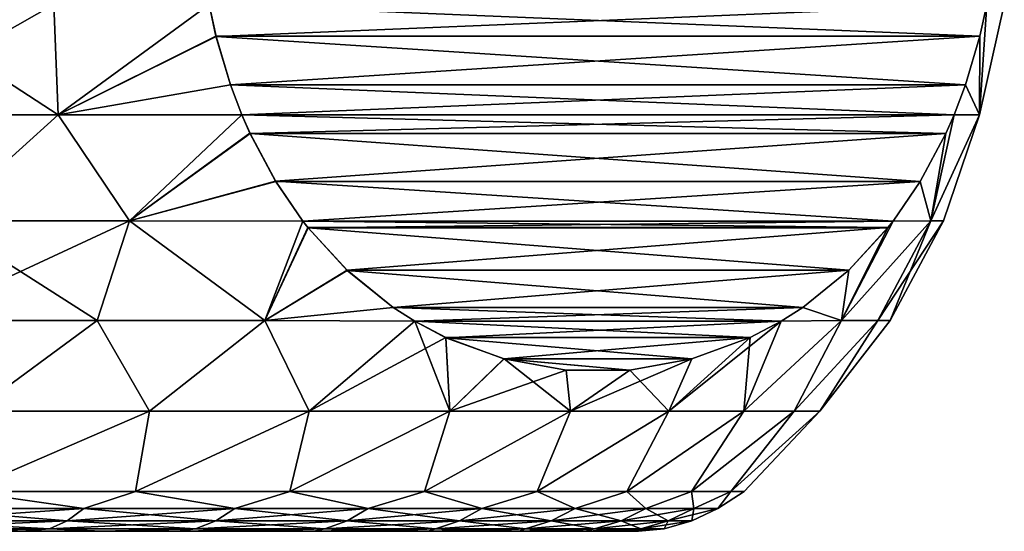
# Model space of a CAD drawing. Header units: millimetres. Extents: x -139 to 106, y -8 to 139.
# Tile 428 of 459: x 83.27 to 89.44, y 28.54 to 31.74. Entities that reach past the tile are written whole.
import ezdxf

# ---------------------------------------------------------------- set-up
doc = ezdxf.new("R2010")
doc.units = ezdxf.units.MM
doc.header["$LTSCALE"] = 53.842063
for name, color, linetype in [('408', 7, 'CONTINUOUS'), ('409', 7, 'CONTINUOUS'), ('416', 7, 'CONTINUOUS'), ('421', 7, 'CONTINUOUS'), ('422', 7, 'CONTINUOUS')]:
    doc.layers.add(name, color=color, linetype=linetype)

msp = doc.modelspace()

# ---------------------------------------------------------------- linework, layer by layer
at = {"layer": '408', "linetype": 'CONTINUOUS'}
for points in [[(83.2867, 28.5379, 8.202), (82.7583, 28.5379, 8.6119), (83.2867, 28.5379, -8.202), (83.2867, 28.5379, 8.202)], [(83.2867, 28.5379, -8.202), (82.7583, 28.5379, 8.6119), (82.7583, 28.5379, -8.6119), (83.2867, 28.5379, -8.202)], [(83.7882, 28.5379, 7.7598), (83.2867, 28.5379, 8.202), (83.7882, 28.5379, -7.7598), (83.7882, 28.5379, 7.7598)], [(83.7882, 28.5379, -7.7598), (83.2867, 28.5379, 8.202), (83.2867, 28.5379, -8.202), (83.7882, 28.5379, -7.7598)], [(84.261, 28.5379, 7.2869), (83.7882, 28.5379, 7.7598), (84.261, 28.5379, -7.2869), (84.261, 28.5379, 7.2869)], [(84.261, 28.5379, -7.2869), (83.7882, 28.5379, 7.7598), (83.7882, 28.5379, -7.7598), (84.261, 28.5379, -7.2869)], [(84.7032, 28.5379, 6.7853), (84.261, 28.5379, 7.2869), (84.7032, 28.5379, -6.7853), (84.7032, 28.5379, 6.7853)], [(84.7032, 28.5379, -6.7853), (84.261, 28.5379, 7.2869), (84.261, 28.5379, -7.2869), (84.7032, 28.5379, -6.7853)], [(85.113, 28.5379, 6.2569), (84.7032, 28.5379, 6.7853), (85.113, 28.5379, -6.2569), (85.113, 28.5379, 6.2569)], [(85.113, 28.5379, -6.2569), (84.7032, 28.5379, 6.7853), (84.7032, 28.5379, -6.7853), (85.113, 28.5379, -6.2569)], [(85.4888, 28.5379, 5.7037), (85.113, 28.5379, 6.2569), (85.4888, 28.5379, -5.7037), (85.4888, 28.5379, 5.7037)], [(85.4888, 28.5379, -5.7037), (85.113, 28.5379, 6.2569), (85.113, 28.5379, -6.2569), (85.4888, 28.5379, -5.7037)], [(85.8292, 28.5379, 5.1282), (85.4888, 28.5379, 5.7037), (85.8292, 28.5379, -5.1282), (85.8292, 28.5379, 5.1282)], [(85.8292, 28.5379, -5.1282), (85.4888, 28.5379, 5.7037), (85.4888, 28.5379, -5.7037), (85.8292, 28.5379, -5.1282)], [(86.1328, 28.5379, 4.5323), (85.8292, 28.5379, 5.1282), (86.1328, 28.5379, -4.5323), (86.1328, 28.5379, 4.5323)], [(86.1328, 28.5379, -4.5323), (85.8292, 28.5379, 5.1282), (85.8292, 28.5379, -5.1282), (86.1328, 28.5379, -4.5323)], [(86.3983, 28.5379, 3.9186), (86.1328, 28.5379, 4.5323), (86.3983, 28.5379, -3.9186), (86.3983, 28.5379, 3.9186)], [(86.3983, 28.5379, -3.9186), (86.1328, 28.5379, 4.5323), (86.1328, 28.5379, -4.5323), (86.3983, 28.5379, -3.9186)], [(86.6248, 28.5379, 3.2894), (86.3983, 28.5379, 3.9186), (86.6248, 28.5379, -3.2894), (86.6248, 28.5379, 3.2894)], [(86.6248, 28.5379, -3.2894), (86.3983, 28.5379, 3.9186), (86.3983, 28.5379, -3.9186), (86.6248, 28.5379, -3.2894)], [(86.8114, 28.5379, 2.6472), (86.6248, 28.5379, 3.2894), (86.8114, 28.5379, -2.6472), (86.8114, 28.5379, 2.6472)], [(86.8114, 28.5379, -2.6472), (86.6248, 28.5379, 3.2894), (86.6248, 28.5379, -3.2894), (86.8114, 28.5379, -2.6472)], [(86.9572, 28.5379, 1.9946), (86.8114, 28.5379, 2.6472), (86.9572, 28.5379, -1.9946), (86.9572, 28.5379, 1.9946)], [(86.9572, 28.5379, -1.9946), (86.8114, 28.5379, 2.6472), (86.8114, 28.5379, -2.6472), (86.9572, 28.5379, -1.9946)], [(87.0618, 28.5379, 1.3341), (86.9572, 28.5379, 1.9946), (87.0618, 28.5379, -1.3341), (87.0618, 28.5379, 1.3341)], [(87.0618, 28.5379, -1.3341), (86.9572, 28.5379, 1.9946), (86.9572, 28.5379, -1.9946), (87.0618, 28.5379, -1.3341)], [(87.1247, 28.5379, 0.6684), (87.0618, 28.5379, 1.3341), (87.1247, 28.5379, -0.6684), (87.1247, 28.5379, 0.6684)], [(87.1247, 28.5379, -0.6684), (87.0618, 28.5379, 1.3341), (87.0618, 28.5379, -1.3341), (87.1247, 28.5379, -0.6684)], [(87.1458, 28.5379, 0), (87.1247, 28.5379, 0.6684), (87.1247, 28.5379, -0.6684), (87.1458, 28.5379, 0)]]:
    msp.add_3dface(points, dxfattribs=at)
at = {"layer": '409', "linetype": 'CONTINUOUS'}
for points in [[(83.514, 31.1426, 10.7088), (82.4503, 31.8336, 11.5022), (82.2704, 31.1426, 11.427), (83.514, 31.1426, 10.7088)], [(82.4503, 31.8336, -11.5022), (83.486, 31.8336, -10.9042), (82.2704, 31.1426, -11.427), (82.4503, 31.8336, -11.5022)], [(82.2704, 31.1426, -11.427), (83.486, 31.8336, -10.9042), (83.5139, 31.1426, -10.7088), (82.2704, 31.1426, -11.427)], [(83.486, 31.8336, 10.9042), (82.4503, 31.8336, 11.5022), (83.514, 31.1426, 10.7088), (83.486, 31.8336, 10.9042)], [(84.4578, 31.834, 10.2167), (83.486, 31.8336, 10.9042), (83.514, 31.1426, 10.7088), (84.4578, 31.834, 10.2167)], [(83.486, 31.8336, -10.9042), (84.4578, 31.834, -10.2167), (83.5139, 31.1426, -10.7088), (83.486, 31.8336, -10.9042)], [(84.4578, 31.834, -10.2167), (84.5011, 31.6353, -10.1416), (83.5139, 31.1426, -10.7088), (84.4578, 31.834, -10.2167)], [(84.5013, 31.6345, 10.1413), (84.4578, 31.834, 10.2167), (83.514, 31.1426, 10.7088), (84.5013, 31.6345, 10.1413)], [(89.3268, 31.834, -1.7833), (89.4363, 31.8336, -0.598), (89.2812, 31.1426, -0.7186), (89.3268, 31.834, -1.7833)], [(89.2834, 31.635, -1.8585), (89.3268, 31.834, -1.7833), (89.2812, 31.1426, -0.7186), (89.2834, 31.635, -1.8585)], [(89.4363, 31.8336, 0.598), (89.3268, 31.834, 1.7833), (89.2812, 31.1426, 0.7186), (89.4363, 31.8336, 0.598)], [(89.3268, 31.834, 1.7833), (89.2833, 31.6347, 1.8586), (89.2812, 31.1426, 0.7186), (89.3268, 31.834, 1.7833)], [(89.4363, 31.8336, -0.598), (89.4363, 31.8336, 0.598), (89.2812, 31.1426, -0.7186), (89.4363, 31.8336, -0.598)], [(89.2812, 31.1426, -0.7186), (89.4363, 31.8336, 0.598), (89.2812, 31.1426, 0.7186), (89.2812, 31.1426, -0.7186)], [(83.5139, 31.1426, -10.7088), (84.5011, 31.6353, -10.1416), (84.5911, 31.3316, -9.9858), (83.5139, 31.1426, -10.7088)], [(84.5914, 31.3307, 9.9852), (84.5013, 31.6345, 10.1413), (83.514, 31.1426, 10.7088), (84.5914, 31.3307, 9.9852)], [(89.2812, 31.1426, 0.7186), (89.2833, 31.6347, 1.8586), (89.1933, 31.331, 2.0146), (89.2812, 31.1426, 0.7186)], [(89.1934, 31.3313, -2.0145), (89.2834, 31.635, -1.8585), (89.2812, 31.1426, -0.7186), (89.1934, 31.3313, -2.0145)], [(84.663, 31.1432, -9.8612), (83.5139, 31.1426, -10.7088), (84.5911, 31.3316, -9.9858), (84.663, 31.1432, -9.8612)], [(84.663, 31.1431, 9.8612), (84.5914, 31.3307, 9.9852), (83.514, 31.1426, 10.7088), (84.663, 31.1431, 9.8612)], [(89.1216, 31.1431, -2.1388), (89.1934, 31.3313, -2.0145), (89.2812, 31.1426, -0.7186), (89.1216, 31.1431, -2.1388)], [(89.1216, 31.1431, 2.1388), (89.2812, 31.1426, 0.7186), (89.1933, 31.331, 2.0146), (89.1216, 31.1431, 2.1388)], [(83.514, 31.1426, 10.7088), (82.2704, 31.1426, 11.427), (82.778, 30.4795, 10.8745), (83.514, 31.1426, 10.7088)], [(82.2704, 31.1426, -11.427), (83.5139, 31.1426, -10.7088), (82.7779, 30.4795, -10.8746), (82.2704, 31.1426, -11.427)], [(82.7779, 30.4795, -10.8746), (83.5139, 31.1426, -10.7088), (83.9605, 30.4795, -10.1), (82.7779, 30.4795, -10.8746)], [(83.9606, 30.4795, 10.0999), (83.514, 31.1426, 10.7088), (82.778, 30.4795, 10.8745), (83.9606, 30.4795, 10.0999)], [(83.5139, 31.1426, -10.7088), (84.663, 31.1432, -9.8612), (83.9605, 30.4795, -10.1), (83.5139, 31.1426, -10.7088)], [(84.663, 31.1431, 9.8612), (83.514, 31.1426, 10.7088), (83.9606, 30.4795, 10.0999), (84.663, 31.1431, 9.8612)], [(84.663, 31.1432, -9.8612), (84.7138, 31.0279, -9.7733), (83.9605, 30.4795, -10.1), (84.663, 31.1432, -9.8612)], [(84.7143, 31.0268, 9.7725), (84.663, 31.1431, 9.8612), (83.9606, 30.4795, 10.0999), (84.7143, 31.0268, 9.7725)], [(89.2812, 31.1426, 0.7186), (89.1216, 31.1431, 2.1388), (88.977, 30.4795, 1.4113), (89.2812, 31.1426, 0.7186)], [(89.1216, 31.1431, 2.1388), (89.0705, 31.0271, 2.2273), (88.977, 30.4795, 1.4113), (89.1216, 31.1431, 2.1388)], [(89.0566, 30.4795, 0), (89.2812, 31.1426, 0.7186), (88.977, 30.4795, 1.4113), (89.0566, 30.4795, 0)], [(89.1216, 31.1431, -2.1388), (89.2812, 31.1426, -0.7186), (88.9771, 30.4795, -1.4112), (89.1216, 31.1431, -2.1388)], [(89.0706, 31.0274, -2.227), (89.1216, 31.1431, -2.1388), (88.9771, 30.4795, -1.4112), (89.0706, 31.0274, -2.227)], [(88.9771, 30.4795, -1.4112), (89.2812, 31.1426, -0.7186), (89.0566, 30.4795, 0), (88.9771, 30.4795, -1.4112)], [(89.2812, 31.1426, -0.7186), (89.2812, 31.1426, 0.7186), (89.0566, 30.4795, 0), (89.2812, 31.1426, -0.7186)], [(83.9605, 30.4795, -10.1), (84.7138, 31.0279, -9.7733), (84.8741, 30.7274, -9.4957), (83.9605, 30.4795, -10.1)], [(84.8749, 30.7261, 9.4942), (84.7143, 31.0268, 9.7725), (83.9606, 30.4795, 10.0999), (84.8749, 30.7261, 9.4942)], [(88.977, 30.4795, 1.4113), (89.0705, 31.0271, 2.2273), (88.91, 30.7266, 2.5052), (88.977, 30.4795, 1.4113)], [(88.9103, 30.727, -2.5048), (89.0706, 31.0274, -2.227), (88.9771, 30.4795, -1.4112), (88.9103, 30.727, -2.5048)], [(85.0443, 30.4788, -9.2009), (83.9605, 30.4795, -10.1), (84.8741, 30.7274, -9.4957), (85.0443, 30.4788, -9.2009)], [(85.0443, 30.4788, 9.2009), (84.8749, 30.7261, 9.4942), (83.9606, 30.4795, 10.0999), (85.0443, 30.4788, 9.2009)], [(88.7403, 30.4788, -2.7991), (88.9103, 30.727, -2.5048), (88.9771, 30.4795, -1.4112), (88.7403, 30.4788, -2.7991)], [(88.7403, 30.4788, 2.7991), (88.977, 30.4795, 1.4113), (88.91, 30.7266, 2.5052), (88.7403, 30.4788, 2.7991)], [(83.7572, 29.8575, 9.8326), (82.778, 30.4795, 10.8745), (82.6162, 29.8575, 10.5802), (83.7572, 29.8575, 9.8326)], [(83.7572, 29.8575, -9.8326), (82.6162, 29.8575, -10.5802), (83.9605, 30.4795, -10.1), (83.7572, 29.8575, -9.8326)], [(82.6162, 29.8575, -10.5802), (82.7779, 30.4795, -10.8746), (83.9605, 30.4795, -10.1), (82.6162, 29.8575, -10.5802)], [(83.9606, 30.4795, 10.0999), (82.778, 30.4795, 10.8745), (83.7572, 29.8575, 9.8326), (83.9606, 30.4795, 10.0999)], [(84.8078, 29.8575, 8.9626), (83.9606, 30.4795, 10.0999), (83.7572, 29.8575, 9.8326), (84.8078, 29.8575, 8.9626)], [(84.8078, 29.8575, -8.9626), (83.7572, 29.8575, -9.8326), (83.9605, 30.4795, -10.1), (84.8078, 29.8575, -8.9626)], [(84.8078, 29.8575, -8.9626), (83.9605, 30.4795, -10.1), (85.0443, 30.4788, -9.2009), (84.8078, 29.8575, -8.9626)], [(85.0443, 30.4788, 9.2009), (83.9606, 30.4795, 10.0999), (84.8078, 29.8575, 8.9626), (85.0443, 30.4788, 9.2009)], [(85.0773, 30.4367, 9.1436), (85.0443, 30.4788, 9.2009), (84.8078, 29.8575, 8.9626), (85.0773, 30.4367, 9.1436)], [(84.8078, 29.8575, -8.9626), (85.0443, 30.4788, -9.2009), (85.0761, 30.4381, -9.1457), (84.8078, 29.8575, -8.9626)], [(88.6444, 29.8575, -1.3642), (88.4162, 29.8575, -2.7113), (88.9771, 30.4795, -1.4112), (88.6444, 29.8575, -1.3642)], [(88.4162, 29.8575, -2.7113), (88.7403, 30.4788, -2.7991), (88.9771, 30.4795, -1.4112), (88.4162, 29.8575, -2.7113)], [(88.7403, 30.4788, -2.7991), (88.4162, 29.8575, -2.7113), (88.7081, 30.4377, -2.8549), (88.7403, 30.4788, -2.7991)], [(88.4163, 29.8575, 2.7112), (88.6444, 29.8575, 1.3641), (88.977, 30.4795, 1.4113), (88.4163, 29.8575, 2.7112)], [(88.4163, 29.8575, 2.7112), (88.977, 30.4795, 1.4113), (88.7403, 30.4788, 2.7991), (88.4163, 29.8575, 2.7112)], [(88.4163, 29.8575, 2.7112), (88.7403, 30.4788, 2.7991), (88.7078, 30.4372, 2.8556), (88.4163, 29.8575, 2.7112)], [(88.6444, 29.8575, 1.3641), (88.7208, 29.8575, 0), (88.977, 30.4795, 1.4113), (88.6444, 29.8575, 1.3641)], [(88.7208, 29.8575, 0), (88.6444, 29.8575, -1.3642), (89.0566, 30.4795, 0), (88.7208, 29.8575, 0)], [(88.6444, 29.8575, -1.3642), (88.9771, 30.4795, -1.4112), (89.0566, 30.4795, 0), (88.6444, 29.8575, -1.3642)], [(88.7208, 29.8575, 0), (89.0566, 30.4795, 0), (88.977, 30.4795, 1.4113), (88.7208, 29.8575, 0)], [(84.8078, 29.8575, -8.9626), (85.0761, 30.4381, -9.1457), (85.3215, 30.1713, -8.7207), (84.8078, 29.8575, -8.9626)], [(85.3227, 30.1702, 8.7186), (85.0773, 30.4367, 9.1436), (84.8078, 29.8575, 8.9626), (85.3227, 30.1702, 8.7186)], [(88.7081, 30.4377, -2.8549), (88.4162, 29.8575, -2.7113), (88.4629, 30.1711, -3.2796), (88.7081, 30.4377, -2.8549)], [(88.4163, 29.8575, 2.7112), (88.7078, 30.4372, 2.8556), (88.4624, 30.1706, 3.2806), (88.4163, 29.8575, 2.7112)], [(85.6098, 29.9384, -8.2214), (84.8078, 29.8575, -8.9626), (85.3215, 30.1713, -8.7207), (85.6098, 29.9384, -8.2214)], [(85.6111, 29.9375, 8.2192), (85.3227, 30.1702, 8.7186), (84.8078, 29.8575, 8.9626), (85.6111, 29.9375, 8.2192)], [(88.174, 29.9378, 3.78), (88.4163, 29.8575, 2.7112), (88.4624, 30.1706, 3.2806), (88.174, 29.9378, 3.78)], [(88.4629, 30.1711, -3.2796), (88.4162, 29.8575, -2.7113), (88.1747, 29.9383, -3.7789), (88.4629, 30.1711, -3.2796)], [(85.7451, 29.8521, -7.9871), (84.8078, 29.8575, -8.9626), (85.6098, 29.9384, -8.2214), (85.7451, 29.8521, -7.9871)], [(85.7451, 29.8521, 7.987), (85.6111, 29.9375, 8.2192), (84.8078, 29.8575, 8.9626), (85.7451, 29.8521, 7.987)], [(88.4162, 29.8575, -2.7113), (88.0395, 29.8521, -4.013), (88.1747, 29.9383, -3.7789), (88.4162, 29.8575, -2.7113)], [(88.0395, 29.8521, 4.013), (88.4163, 29.8575, 2.7112), (88.174, 29.9378, 3.78), (88.0395, 29.8521, 4.013)], [(83.7572, 29.8575, 9.8326), (82.6162, 29.8575, 10.5802), (82.9846, 29.2891, 9.8593), (83.7572, 29.8575, 9.8326)], [(82.6162, 29.8575, -10.5802), (83.7572, 29.8575, -9.8326), (82.9846, 29.2891, -9.8593), (82.6162, 29.8575, -10.5802)], [(84.0853, 29.2891, 9.0398), (83.7572, 29.8575, 9.8326), (82.9846, 29.2891, 9.8593), (84.0853, 29.2891, 9.0398)], [(82.9846, 29.2891, -9.8593), (83.7572, 29.8575, -9.8326), (84.0853, 29.2891, -9.0398), (82.9846, 29.2891, -9.8593)], [(84.8078, 29.8575, 8.9626), (83.7572, 29.8575, 9.8326), (84.0853, 29.2891, 9.0398), (84.8078, 29.8575, 8.9626)], [(83.7572, 29.8575, -9.8326), (84.8078, 29.8575, -8.9626), (84.0853, 29.2891, -9.0398), (83.7572, 29.8575, -9.8326)], [(85.0835, 29.2891, 8.0981), (84.8078, 29.8575, 8.9626), (84.0853, 29.2891, 9.0398), (85.0835, 29.2891, 8.0981)], [(84.0853, 29.2891, -9.0398), (84.8078, 29.8575, -8.9626), (85.0835, 29.2891, -8.0981), (84.0853, 29.2891, -9.0398)], [(85.7451, 29.8521, 7.987), (84.8078, 29.8575, 8.9626), (85.0835, 29.2891, 8.0981), (85.7451, 29.8521, 7.987)], [(84.8078, 29.8575, -8.9626), (85.7451, 29.8521, -7.9871), (85.0835, 29.2891, -8.0981), (84.8078, 29.8575, -8.9626)], [(85.9656, 29.2891, 7.0469), (85.7451, 29.8521, 7.987), (85.0835, 29.2891, 8.0981), (85.9656, 29.2891, 7.0469)], [(85.7451, 29.8521, -7.9871), (85.9391, 29.7499, -7.651), (85.0835, 29.2891, -8.0981), (85.7451, 29.8521, -7.9871)], [(85.9404, 29.7492, 7.6487), (85.7451, 29.8521, 7.987), (85.9656, 29.2891, 7.0469), (85.9404, 29.7492, 7.6487)], [(87.8453, 29.7498, -4.3493), (88.0395, 29.8521, -4.013), (87.3355, 29.2891, -4.674), (87.8453, 29.7498, -4.3493)], [(87.3355, 29.2891, -4.674), (88.0395, 29.8521, -4.013), (87.8049, 29.2891, -3.3845), (87.3355, 29.2891, -4.674)], [(88.4163, 29.8575, 2.7112), (88.0395, 29.8521, 4.013), (87.8049, 29.2891, 3.3845), (88.4163, 29.8575, 2.7112)], [(88.1214, 29.2891, 2.0492), (88.4163, 29.8575, 2.7112), (87.8049, 29.2891, 3.3845), (88.1214, 29.2891, 2.0492)], [(88.0395, 29.8521, -4.013), (88.4162, 29.8575, -2.7113), (87.8049, 29.2891, -3.3845), (88.0395, 29.8521, -4.013)], [(87.8049, 29.2891, -3.3845), (88.4162, 29.8575, -2.7113), (88.1214, 29.2891, -2.0492), (87.8049, 29.2891, -3.3845)], [(88.0395, 29.8521, 4.013), (87.8447, 29.7495, 4.3504), (87.8049, 29.2891, 3.3845), (88.0395, 29.8521, 4.013)], [(88.6444, 29.8575, 1.3641), (88.4163, 29.8575, 2.7112), (88.1214, 29.2891, 2.0492), (88.6444, 29.8575, 1.3641)], [(88.2807, 29.2891, 0.6861), (88.6444, 29.8575, 1.3641), (88.1214, 29.2891, 2.0492), (88.2807, 29.2891, 0.6861)], [(88.4162, 29.8575, -2.7113), (88.6444, 29.8575, -1.3642), (88.1214, 29.2891, -2.0492), (88.4162, 29.8575, -2.7113)], [(88.1214, 29.2891, -2.0492), (88.6444, 29.8575, -1.3642), (88.2807, 29.2891, -0.6861), (88.1214, 29.2891, -2.0492)], [(88.7208, 29.8575, 0), (88.6444, 29.8575, 1.3641), (88.2807, 29.2891, 0.6861), (88.7208, 29.8575, 0)], [(88.6444, 29.8575, -1.3642), (88.7208, 29.8575, 0), (88.2807, 29.2891, -0.6861), (88.6444, 29.8575, -1.3642)], [(88.2807, 29.2891, -0.6861), (88.7208, 29.8575, 0), (88.2807, 29.2891, 0.6861), (88.2807, 29.2891, -0.6861)], [(85.0835, 29.2891, -8.0981), (85.9391, 29.7499, -7.651), (85.9656, 29.2891, -7.0469), (85.0835, 29.2891, -8.0981)], [(85.9391, 29.7499, -7.651), (86.304, 29.6163, -7.019), (85.9656, 29.2891, -7.0469), (85.9391, 29.7499, -7.651)], [(86.305, 29.616, 7.0172), (85.9404, 29.7492, 7.6487), (85.9656, 29.2891, 7.0469), (86.305, 29.616, 7.0172)], [(87.4805, 29.6162, -4.9812), (87.8453, 29.7498, -4.3493), (87.3355, 29.2891, -4.674), (87.4805, 29.6162, -4.9812)], [(87.8447, 29.7495, 4.3504), (87.4801, 29.6161, 4.9819), (87.3355, 29.2891, 4.674), (87.8447, 29.7495, 4.3504)], [(87.8049, 29.2891, 3.3845), (87.8447, 29.7495, 4.3504), (87.3355, 29.2891, 4.674), (87.8049, 29.2891, 3.3845)], [(86.304, 29.6163, -7.019), (86.6932, 29.5468, -6.3448), (85.9656, 29.2891, -7.0469), (86.304, 29.6163, -7.019)], [(86.7197, 29.2891, 5.9003), (86.305, 29.616, 7.0172), (85.9656, 29.2891, 7.0469), (86.7197, 29.2891, 5.9003)], [(86.6938, 29.5467, 6.3438), (86.305, 29.616, 7.0172), (86.7197, 29.2891, 5.9003), (86.6938, 29.5467, 6.3438)], [(87.0913, 29.5468, -5.6554), (87.4805, 29.6162, -4.9812), (86.7197, 29.2891, -5.9003), (87.0913, 29.5468, -5.6554)], [(86.7197, 29.2891, -5.9003), (87.4805, 29.6162, -4.9812), (87.3355, 29.2891, -4.674), (86.7197, 29.2891, -5.9003)], [(87.4801, 29.6161, 4.9819), (87.0912, 29.5468, 5.6555), (87.3355, 29.2891, 4.674), (87.4801, 29.6161, 4.9819)], [(85.9656, 29.2891, -7.0469), (86.6932, 29.5468, -6.3448), (86.7197, 29.2891, -5.9003), (85.9656, 29.2891, -7.0469)], [(86.6932, 29.5468, -6.3448), (87.0913, 29.5468, -5.6554), (86.7197, 29.2891, -5.9003), (86.6932, 29.5468, -6.3448)], [(87.0912, 29.5468, 5.6555), (86.6938, 29.5467, 6.3438), (86.7197, 29.2891, 5.9003), (87.0912, 29.5468, 5.6555)], [(87.3355, 29.2891, 4.674), (87.0912, 29.5468, 5.6555), (86.7197, 29.2891, 5.9003), (87.3355, 29.2891, 4.674)], [(82.9846, 29.2891, -9.8593), (84.0853, 29.2891, -9.0398), (82.9232, 28.7879, -9.3056), (82.9846, 29.2891, -9.8593)], [(82.9232, 28.7879, -9.3056), (84.0853, 29.2891, -9.0398), (83.9981, 28.7879, -8.4635), (82.9232, 28.7879, -9.3056)], [(84.0853, 29.2891, 9.0398), (82.9846, 29.2891, 9.8593), (82.9232, 28.7879, 9.3056), (84.0853, 29.2891, 9.0398)], [(83.9981, 28.7879, 8.4635), (84.0853, 29.2891, 9.0398), (82.9232, 28.7879, 9.3056), (83.9981, 28.7879, 8.4635)], [(84.0853, 29.2891, -9.0398), (85.0835, 29.2891, -8.0981), (83.9981, 28.7879, -8.4635), (84.0853, 29.2891, -9.0398)], [(83.9981, 28.7879, -8.4635), (85.0835, 29.2891, -8.0981), (84.9636, 28.7879, -7.498), (83.9981, 28.7879, -8.4635)], [(85.0835, 29.2891, 8.0981), (84.0853, 29.2891, 9.0398), (83.9981, 28.7879, 8.4635), (85.0835, 29.2891, 8.0981)], [(84.9636, 28.7879, 7.498), (85.0835, 29.2891, 8.0981), (83.9981, 28.7879, 8.4635), (84.9636, 28.7879, 7.498)], [(85.0835, 29.2891, -8.0981), (85.9656, 29.2891, -7.0469), (84.9636, 28.7879, -7.498), (85.0835, 29.2891, -8.0981)], [(84.9636, 28.7879, -7.498), (85.9656, 29.2891, -7.0469), (85.8056, 28.7879, -6.4232), (84.9636, 28.7879, -7.498)], [(85.9656, 29.2891, 7.0469), (85.0835, 29.2891, 8.0981), (84.9636, 28.7879, 7.498), (85.9656, 29.2891, 7.0469)], [(85.8056, 28.7879, 6.4232), (85.9656, 29.2891, 7.0469), (84.9636, 28.7879, 7.498), (85.8056, 28.7879, 6.4232)], [(85.9656, 29.2891, -7.0469), (86.7197, 29.2891, -5.9003), (85.8056, 28.7879, -6.4232), (85.9656, 29.2891, -7.0469)], [(85.8056, 28.7879, -6.4232), (86.7197, 29.2891, -5.9003), (86.512, 28.7879, -5.2547), (85.8056, 28.7879, -6.4232)], [(86.7197, 29.2891, 5.9003), (85.9656, 29.2891, 7.0469), (85.8056, 28.7879, 6.4232), (86.7197, 29.2891, 5.9003)], [(86.512, 28.7879, 5.2547), (86.7197, 29.2891, 5.9003), (85.8056, 28.7879, 6.4232), (86.512, 28.7879, 5.2547)], [(86.7197, 29.2891, -5.9003), (87.3355, 29.2891, -4.674), (86.512, 28.7879, -5.2547), (86.7197, 29.2891, -5.9003)], [(86.512, 28.7879, -5.2547), (87.3355, 29.2891, -4.674), (87.0724, 28.7879, -4.0096), (86.512, 28.7879, -5.2547)], [(87.3355, 29.2891, 4.674), (86.7197, 29.2891, 5.9003), (86.512, 28.7879, 5.2547), (87.3355, 29.2891, 4.674)], [(87.0724, 28.7879, 4.0096), (87.3355, 29.2891, 4.674), (86.512, 28.7879, 5.2547), (87.0724, 28.7879, 4.0096)], [(87.3355, 29.2891, -4.674), (87.8049, 29.2891, -3.3845), (87.0724, 28.7879, -4.0096), (87.3355, 29.2891, -4.674)], [(87.0724, 28.7879, -4.0096), (87.8049, 29.2891, -3.3845), (87.4786, 28.7879, -2.706), (87.0724, 28.7879, -4.0096)], [(87.8049, 29.2891, 3.3845), (87.3355, 29.2891, 4.674), (87.0724, 28.7879, 4.0096), (87.8049, 29.2891, 3.3845)], [(87.4786, 28.7879, 2.706), (87.8049, 29.2891, 3.3845), (87.0724, 28.7879, 4.0096), (87.4786, 28.7879, 2.706)], [(87.8049, 29.2891, -3.3845), (88.1214, 29.2891, -2.0492), (87.4786, 28.7879, -2.706), (87.8049, 29.2891, -3.3845)], [(87.4786, 28.7879, -2.706), (88.1214, 29.2891, -2.0492), (87.7247, 28.7879, -1.3629), (87.4786, 28.7879, -2.706)], [(88.1214, 29.2891, 2.0492), (87.8049, 29.2891, 3.3845), (87.4786, 28.7879, 2.706), (88.1214, 29.2891, 2.0492)], [(87.7247, 28.7879, 1.3629), (88.1214, 29.2891, 2.0492), (87.4786, 28.7879, 2.706), (87.7247, 28.7879, 1.3629)], [(88.1214, 29.2891, -2.0492), (88.2807, 29.2891, -0.6861), (87.7247, 28.7879, -1.3629), (88.1214, 29.2891, -2.0492)], [(87.7247, 28.7879, -1.3629), (88.2807, 29.2891, -0.6861), (87.8072, 28.7879, 0), (87.7247, 28.7879, -1.3629)], [(88.2807, 29.2891, 0.6861), (88.1214, 29.2891, 2.0492), (87.7247, 28.7879, 1.3629), (88.2807, 29.2891, 0.6861)], [(87.8072, 28.7879, 0), (88.2807, 29.2891, 0.6861), (87.7247, 28.7879, 1.3629), (87.8072, 28.7879, 0)], [(88.2807, 29.2891, -0.6861), (88.2807, 29.2891, 0.6861), (87.8072, 28.7879, 0), (88.2807, 29.2891, -0.6861)]]:
    msp.add_3dface(points, dxfattribs=at)
at = {"layer": '416', "linetype": 'CONTINUOUS'}
for points in [[(82.6334, 28.6813, -9.3254), (82.9232, 28.7879, -9.3056), (83.6746, 28.6813, -8.5503), (82.6334, 28.6813, -9.3254)], [(83.6746, 28.6813, 8.5503), (82.9232, 28.7879, 9.3056), (82.6334, 28.6813, 9.3254), (83.6746, 28.6813, 8.5503)], [(82.9232, 28.7879, -9.3056), (83.9981, 28.7879, -8.4635), (83.6746, 28.6813, -8.5503), (82.9232, 28.7879, -9.3056)], [(83.9981, 28.7879, 8.4635), (82.9232, 28.7879, 9.3056), (83.6746, 28.6813, 8.5503), (83.9981, 28.7879, 8.4635)], [(83.6746, 28.6813, -8.5503), (83.9981, 28.7879, -8.4635), (84.6187, 28.6813, -7.6596), (83.6746, 28.6813, -8.5503)], [(84.6187, 28.6813, 7.6596), (83.9981, 28.7879, 8.4635), (83.6746, 28.6813, 8.5503), (84.6187, 28.6813, 7.6596)], [(83.9981, 28.7879, -8.4635), (84.9636, 28.7879, -7.498), (84.6187, 28.6813, -7.6596), (83.9981, 28.7879, -8.4635)], [(84.9636, 28.7879, 7.498), (83.9981, 28.7879, 8.4635), (84.6187, 28.6813, 7.6596), (84.9636, 28.7879, 7.498)], [(84.6187, 28.6813, -7.6596), (84.9636, 28.7879, -7.498), (85.453, 28.6813, -6.6653), (84.6187, 28.6813, -7.6596)], [(85.453, 28.6813, 6.6653), (84.9636, 28.7879, 7.498), (84.6187, 28.6813, 7.6596), (85.453, 28.6813, 6.6653)], [(84.9636, 28.7879, -7.498), (85.8056, 28.7879, -6.4232), (85.453, 28.6813, -6.6653), (84.9636, 28.7879, -7.498)], [(85.8056, 28.7879, 6.4232), (84.9636, 28.7879, 7.498), (85.453, 28.6813, 6.6653), (85.8056, 28.7879, 6.4232)], [(85.453, 28.6813, -6.6653), (85.8056, 28.7879, -6.4232), (86.1663, 28.6813, -5.5808), (85.453, 28.6813, -6.6653)], [(86.1663, 28.6813, 5.5808), (85.8056, 28.7879, 6.4232), (85.453, 28.6813, 6.6653), (86.1663, 28.6813, 5.5808)], [(85.8056, 28.7879, -6.4232), (86.512, 28.7879, -5.2547), (86.1663, 28.6813, -5.5808), (85.8056, 28.7879, -6.4232)], [(86.512, 28.7879, 5.2547), (85.8056, 28.7879, 6.4232), (86.1663, 28.6813, 5.5808), (86.512, 28.7879, 5.2547)], [(86.1663, 28.6813, -5.5808), (86.512, 28.7879, -5.2547), (86.7488, 28.6813, -4.4209), (86.1663, 28.6813, -5.5808)], [(86.7488, 28.6813, 4.4209), (86.512, 28.7879, 5.2547), (86.1663, 28.6813, 5.5808), (86.7488, 28.6813, 4.4209)], [(86.512, 28.7879, -5.2547), (87.0724, 28.7879, -4.0096), (86.7488, 28.6813, -4.4209), (86.512, 28.7879, -5.2547)], [(87.0724, 28.7879, 4.0096), (86.512, 28.7879, 5.2547), (86.7488, 28.6813, 4.4209), (87.0724, 28.7879, 4.0096)], [(86.7488, 28.6813, -4.4209), (87.0724, 28.7879, -4.0096), (87.1927, 28.6813, -3.2012), (86.7488, 28.6813, -4.4209)], [(87.1927, 28.6813, 3.2012), (87.0724, 28.7879, 4.0096), (86.7488, 28.6813, 4.4209), (87.1927, 28.6813, 3.2012)], [(87.0724, 28.7879, -4.0096), (87.4786, 28.7879, -2.706), (87.1927, 28.6813, -3.2012), (87.0724, 28.7879, -4.0096)], [(87.4786, 28.7879, 2.706), (87.0724, 28.7879, 4.0096), (87.1927, 28.6813, 3.2012), (87.4786, 28.7879, 2.706)], [(87.1927, 28.6813, -3.2012), (87.4786, 28.7879, -2.706), (87.4921, 28.6813, -1.9382), (87.1927, 28.6813, -3.2012)], [(87.4921, 28.6813, 1.9382), (87.4786, 28.7879, 2.706), (87.1927, 28.6813, 3.2012), (87.4921, 28.6813, 1.9382)], [(87.4786, 28.7879, -2.706), (87.7247, 28.7879, -1.3629), (87.4921, 28.6813, -1.9382), (87.4786, 28.7879, -2.706)], [(87.7247, 28.7879, 1.3629), (87.4786, 28.7879, 2.706), (87.4921, 28.6813, 1.9382), (87.7247, 28.7879, 1.3629)], [(87.4921, 28.6813, -1.9382), (87.7247, 28.7879, -1.3629), (87.6428, 28.6813, -0.649), (87.4921, 28.6813, -1.9382)], [(87.6428, 28.6813, 0.649), (87.7247, 28.7879, 1.3629), (87.4921, 28.6813, 1.9382), (87.6428, 28.6813, 0.649)], [(87.7247, 28.7879, -1.3629), (87.8072, 28.7879, 0), (87.6428, 28.6813, -0.649), (87.7247, 28.7879, -1.3629)], [(87.8072, 28.7879, 0), (87.7247, 28.7879, 1.3629), (87.6428, 28.6813, 0.649), (87.8072, 28.7879, 0)], [(87.6428, 28.6813, -0.649), (87.8072, 28.7879, 0), (87.6428, 28.6813, 0.649), (87.6428, 28.6813, -0.649)], [(82.6334, 28.6813, -9.3254), (83.6746, 28.6813, -8.5503), (82.5441, 28.6025, -9.1896), (82.6334, 28.6813, -9.3254)], [(82.5441, 28.6025, -9.1896), (83.6746, 28.6813, -8.5503), (83.5701, 28.6025, -8.4258), (82.5441, 28.6025, -9.1896)], [(83.5701, 28.6025, 8.4258), (82.6334, 28.6813, 9.3254), (82.5441, 28.6025, 9.1896), (83.5701, 28.6025, 8.4258)], [(83.6746, 28.6813, 8.5503), (82.6334, 28.6813, 9.3254), (83.5701, 28.6025, 8.4258), (83.6746, 28.6813, 8.5503)], [(83.6746, 28.6813, -8.5503), (84.6187, 28.6813, -7.6596), (83.5701, 28.6025, -8.4258), (83.6746, 28.6813, -8.5503)], [(83.5701, 28.6025, -8.4258), (84.6187, 28.6813, -7.6596), (84.5005, 28.6025, -7.5481), (83.5701, 28.6025, -8.4258)], [(84.5005, 28.6025, 7.5481), (83.6746, 28.6813, 8.5503), (83.5701, 28.6025, 8.4258), (84.5005, 28.6025, 7.5481)], [(84.6187, 28.6813, 7.6596), (83.6746, 28.6813, 8.5503), (84.5005, 28.6025, 7.5481), (84.6187, 28.6813, 7.6596)], [(84.6187, 28.6813, -7.6596), (85.453, 28.6813, -6.6653), (84.5005, 28.6025, -7.5481), (84.6187, 28.6813, -7.6596)], [(84.5005, 28.6025, -7.5481), (85.453, 28.6813, -6.6653), (85.3227, 28.6025, -6.5682), (84.5005, 28.6025, -7.5481)], [(85.3227, 28.6025, 6.5682), (84.6187, 28.6813, 7.6596), (84.5005, 28.6025, 7.5481), (85.3227, 28.6025, 6.5682)], [(85.453, 28.6813, 6.6653), (84.6187, 28.6813, 7.6596), (85.3227, 28.6025, 6.5682), (85.453, 28.6813, 6.6653)], [(85.453, 28.6813, -6.6653), (86.1663, 28.6813, -5.5808), (85.3227, 28.6025, -6.5682), (85.453, 28.6813, -6.6653)], [(85.3227, 28.6025, -6.5682), (86.1663, 28.6813, -5.5808), (86.0255, 28.6025, -5.4996), (85.3227, 28.6025, -6.5682)], [(86.0255, 28.6025, 5.4996), (85.453, 28.6813, 6.6653), (85.3227, 28.6025, 6.5682), (86.0255, 28.6025, 5.4996)], [(86.1663, 28.6813, 5.5808), (85.453, 28.6813, 6.6653), (86.0255, 28.6025, 5.4996), (86.1663, 28.6813, 5.5808)], [(86.1663, 28.6813, -5.5808), (86.7488, 28.6813, -4.4209), (86.0255, 28.6025, -5.4996), (86.1663, 28.6813, -5.5808)], [(86.0255, 28.6025, -5.4996), (86.7488, 28.6813, -4.4209), (86.5996, 28.6025, -4.3565), (86.0255, 28.6025, -5.4996)], [(86.5996, 28.6025, 4.3565), (86.1663, 28.6813, 5.5808), (86.0255, 28.6025, 5.4996), (86.5996, 28.6025, 4.3565)], [(86.7488, 28.6813, 4.4209), (86.1663, 28.6813, 5.5808), (86.5996, 28.6025, 4.3565), (86.7488, 28.6813, 4.4209)], [(86.7488, 28.6813, -4.4209), (87.1927, 28.6813, -3.2012), (86.5996, 28.6025, -4.3565), (86.7488, 28.6813, -4.4209)], [(86.5996, 28.6025, -4.3565), (87.1927, 28.6813, -3.2012), (87.0371, 28.6025, -3.1546), (86.5996, 28.6025, -4.3565)], [(87.0371, 28.6025, 3.1546), (86.7488, 28.6813, 4.4209), (86.5996, 28.6025, 4.3565), (87.0371, 28.6025, 3.1546)], [(87.1927, 28.6813, 3.2012), (86.7488, 28.6813, 4.4209), (87.0371, 28.6025, 3.1546), (87.1927, 28.6813, 3.2012)], [(87.1927, 28.6813, -3.2012), (87.4921, 28.6813, -1.9382), (87.0371, 28.6025, -3.1546), (87.1927, 28.6813, -3.2012)], [(87.0371, 28.6025, -3.1546), (87.4921, 28.6813, -1.9382), (87.332, 28.6025, -1.91), (87.0371, 28.6025, -3.1546)], [(87.332, 28.6025, 1.91), (87.1927, 28.6813, 3.2012), (87.0371, 28.6025, 3.1546), (87.332, 28.6025, 1.91)], [(87.4921, 28.6813, 1.9382), (87.1927, 28.6813, 3.2012), (87.332, 28.6025, 1.91), (87.4921, 28.6813, 1.9382)], [(87.4921, 28.6813, -1.9382), (87.6428, 28.6813, -0.649), (87.332, 28.6025, -1.91), (87.4921, 28.6813, -1.9382)], [(87.332, 28.6025, -1.91), (87.6428, 28.6813, -0.649), (87.4805, 28.6025, -0.6395), (87.332, 28.6025, -1.91)], [(87.4805, 28.6025, 0.6395), (87.4921, 28.6813, 1.9382), (87.332, 28.6025, 1.91), (87.4805, 28.6025, 0.6395)], [(87.6428, 28.6813, -0.649), (87.6428, 28.6813, 0.649), (87.4805, 28.6025, -0.6395), (87.6428, 28.6813, -0.649)], [(87.6428, 28.6813, 0.649), (87.4921, 28.6813, 1.9382), (87.4805, 28.6025, 0.6395), (87.6428, 28.6813, 0.649)], [(87.4805, 28.6025, -0.6395), (87.6428, 28.6813, 0.649), (87.4805, 28.6025, 0.6395), (87.4805, 28.6025, -0.6395)], [(82.5441, 28.6025, -9.1896), (83.5701, 28.6025, -8.4258), (82.4485, 28.5542, -9.0442), (82.5441, 28.6025, -9.1896)], [(82.4485, 28.5542, -9.0442), (83.5701, 28.6025, -8.4258), (83.4582, 28.5542, -8.2925), (82.4485, 28.5542, -9.0442)], [(83.4582, 28.5542, 8.2925), (82.5441, 28.6025, 9.1896), (82.4485, 28.5542, 9.0442), (83.4582, 28.5542, 8.2925)], [(83.5701, 28.6025, 8.4258), (82.5441, 28.6025, 9.1896), (83.4582, 28.5542, 8.2925), (83.5701, 28.6025, 8.4258)], [(83.5701, 28.6025, -8.4258), (84.5005, 28.6025, -7.5481), (83.4582, 28.5542, -8.2925), (83.5701, 28.6025, -8.4258)], [(83.4582, 28.5542, -8.2925), (84.5005, 28.6025, -7.5481), (84.3739, 28.5542, -7.4286), (83.4582, 28.5542, -8.2925)], [(84.3739, 28.5542, 7.4286), (83.5701, 28.6025, 8.4258), (83.4582, 28.5542, 8.2925), (84.3739, 28.5542, 7.4286)], [(84.5005, 28.6025, 7.5481), (83.5701, 28.6025, 8.4258), (84.3739, 28.5542, 7.4286), (84.5005, 28.6025, 7.5481)], [(84.5005, 28.6025, -7.5481), (85.3227, 28.6025, -6.5682), (84.3739, 28.5542, -7.4286), (84.5005, 28.6025, -7.5481)], [(84.3739, 28.5542, -7.4286), (85.3227, 28.6025, -6.5682), (85.1831, 28.5542, -6.4643), (84.3739, 28.5542, -7.4286)], [(85.1831, 28.5542, 6.4643), (84.5005, 28.6025, 7.5481), (84.3739, 28.5542, 7.4286), (85.1831, 28.5542, 6.4643)], [(85.3227, 28.6025, 6.5682), (84.5005, 28.6025, 7.5481), (85.1831, 28.5542, 6.4643), (85.3227, 28.6025, 6.5682)], [(85.3227, 28.6025, -6.5682), (86.0255, 28.6025, -5.4996), (85.1831, 28.5542, -6.4643), (85.3227, 28.6025, -6.5682)], [(85.1831, 28.5542, -6.4643), (86.0255, 28.6025, -5.4996), (85.8748, 28.5542, -5.4125), (85.1831, 28.5542, -6.4643)], [(85.8748, 28.5542, 5.4125), (85.3227, 28.6025, 6.5682), (85.1831, 28.5542, 6.4643), (85.8748, 28.5542, 5.4125)], [(86.0255, 28.6025, 5.4996), (85.3227, 28.6025, 6.5682), (85.8748, 28.5542, 5.4125), (86.0255, 28.6025, 5.4996)], [(86.0255, 28.6025, -5.4996), (86.5996, 28.6025, -4.3565), (85.8748, 28.5542, -5.4125), (86.0255, 28.6025, -5.4996)], [(85.8748, 28.5542, -5.4125), (86.5996, 28.6025, -4.3565), (86.4398, 28.5542, -4.2876), (85.8748, 28.5542, -5.4125)], [(86.4398, 28.5542, 4.2876), (86.0255, 28.6025, 5.4996), (85.8748, 28.5542, 5.4125), (86.4398, 28.5542, 4.2876)], [(86.5996, 28.6025, 4.3565), (86.0255, 28.6025, 5.4996), (86.4398, 28.5542, 4.2876), (86.5996, 28.6025, 4.3565)], [(86.5996, 28.6025, -4.3565), (87.0371, 28.6025, -3.1546), (86.4398, 28.5542, -4.2876), (86.5996, 28.6025, -4.3565)], [(86.4398, 28.5542, -4.2876), (87.0371, 28.6025, -3.1546), (86.8703, 28.5542, -3.1047), (86.4398, 28.5542, -4.2876)], [(86.8703, 28.5542, 3.1047), (86.5996, 28.6025, 4.3565), (86.4398, 28.5542, 4.2876), (86.8703, 28.5542, 3.1047)], [(87.0371, 28.6025, 3.1546), (86.5996, 28.6025, 4.3565), (86.8703, 28.5542, 3.1047), (87.0371, 28.6025, 3.1546)], [(87.0371, 28.6025, -3.1546), (87.332, 28.6025, -1.91), (86.8703, 28.5542, -3.1047), (87.0371, 28.6025, -3.1546)], [(86.8703, 28.5542, -3.1047), (87.332, 28.6025, -1.91), (87.1606, 28.5542, -1.8798), (86.8703, 28.5542, -3.1047)], [(87.1606, 28.5542, 1.8798), (87.0371, 28.6025, 3.1546), (86.8703, 28.5542, 3.1047), (87.1606, 28.5542, 1.8798)], [(87.332, 28.6025, 1.91), (87.0371, 28.6025, 3.1546), (87.1606, 28.5542, 1.8798), (87.332, 28.6025, 1.91)], [(87.332, 28.6025, -1.91), (87.4805, 28.6025, -0.6395), (87.1606, 28.5542, -1.8798), (87.332, 28.6025, -1.91)], [(87.1606, 28.5542, -1.8798), (87.4805, 28.6025, -0.6395), (87.3068, 28.5542, -0.6294), (87.1606, 28.5542, -1.8798)], [(87.3068, 28.5542, 0.6294), (87.332, 28.6025, 1.91), (87.1606, 28.5542, 1.8798), (87.3068, 28.5542, 0.6294)], [(87.4805, 28.6025, -0.6395), (87.4805, 28.6025, 0.6395), (87.3068, 28.5542, -0.6294), (87.4805, 28.6025, -0.6395)], [(87.4805, 28.6025, 0.6395), (87.332, 28.6025, 1.91), (87.3068, 28.5542, 0.6294), (87.4805, 28.6025, 0.6395)], [(87.3068, 28.5542, -0.6294), (87.4805, 28.6025, 0.6395), (87.3068, 28.5542, 0.6294), (87.3068, 28.5542, -0.6294)], [(82.7583, 28.5379, 8.6119), (83.2867, 28.5379, 8.202), (82.4485, 28.5542, 9.0442), (82.7583, 28.5379, 8.6119)], [(83.2867, 28.5379, 8.202), (83.4582, 28.5542, 8.2925), (82.4485, 28.5542, 9.0442), (83.2867, 28.5379, 8.202)], [(82.7583, 28.5379, -8.6119), (82.4485, 28.5542, -9.0442), (83.4582, 28.5542, -8.2925), (82.7583, 28.5379, -8.6119)], [(83.2867, 28.5379, -8.202), (82.7583, 28.5379, -8.6119), (83.4582, 28.5542, -8.2925), (83.2867, 28.5379, -8.202)], [(83.2867, 28.5379, 8.202), (83.7882, 28.5379, 7.7598), (83.4582, 28.5542, 8.2925), (83.2867, 28.5379, 8.202)], [(83.7882, 28.5379, -7.7598), (83.2867, 28.5379, -8.202), (83.4582, 28.5542, -8.2925), (83.7882, 28.5379, -7.7598)], [(83.7882, 28.5379, 7.7598), (84.3739, 28.5542, 7.4286), (83.4582, 28.5542, 8.2925), (83.7882, 28.5379, 7.7598)], [(83.7882, 28.5379, -7.7598), (83.4582, 28.5542, -8.2925), (84.3739, 28.5542, -7.4286), (83.7882, 28.5379, -7.7598)], [(83.7882, 28.5379, 7.7598), (84.261, 28.5379, 7.2869), (84.3739, 28.5542, 7.4286), (83.7882, 28.5379, 7.7598)], [(84.261, 28.5379, -7.2869), (83.7882, 28.5379, -7.7598), (84.3739, 28.5542, -7.4286), (84.261, 28.5379, -7.2869)], [(84.261, 28.5379, 7.2869), (84.7032, 28.5379, 6.7853), (84.3739, 28.5542, 7.4286), (84.261, 28.5379, 7.2869)], [(84.7032, 28.5379, -6.7853), (84.261, 28.5379, -7.2869), (85.1831, 28.5542, -6.4643), (84.7032, 28.5379, -6.7853)], [(84.261, 28.5379, -7.2869), (84.3739, 28.5542, -7.4286), (85.1831, 28.5542, -6.4643), (84.261, 28.5379, -7.2869)], [(84.7032, 28.5379, 6.7853), (85.1831, 28.5542, 6.4643), (84.3739, 28.5542, 7.4286), (84.7032, 28.5379, 6.7853)], [(84.7032, 28.5379, 6.7853), (85.113, 28.5379, 6.2569), (85.1831, 28.5542, 6.4643), (84.7032, 28.5379, 6.7853)], [(85.113, 28.5379, -6.2569), (84.7032, 28.5379, -6.7853), (85.1831, 28.5542, -6.4643), (85.113, 28.5379, -6.2569)], [(85.113, 28.5379, 6.2569), (85.4888, 28.5379, 5.7037), (85.1831, 28.5542, 6.4643), (85.113, 28.5379, 6.2569)], [(85.4888, 28.5379, -5.7037), (85.113, 28.5379, -6.2569), (85.8748, 28.5542, -5.4125), (85.4888, 28.5379, -5.7037)], [(85.113, 28.5379, -6.2569), (85.1831, 28.5542, -6.4643), (85.8748, 28.5542, -5.4125), (85.113, 28.5379, -6.2569)], [(85.4888, 28.5379, 5.7037), (85.8748, 28.5542, 5.4125), (85.1831, 28.5542, 6.4643), (85.4888, 28.5379, 5.7037)], [(85.4888, 28.5379, 5.7037), (85.8292, 28.5379, 5.1282), (85.8748, 28.5542, 5.4125), (85.4888, 28.5379, 5.7037)], [(85.8292, 28.5379, -5.1282), (85.4888, 28.5379, -5.7037), (85.8748, 28.5542, -5.4125), (85.8292, 28.5379, -5.1282)], [(85.8292, 28.5379, 5.1282), (86.1328, 28.5379, 4.5323), (85.8748, 28.5542, 5.4125), (85.8292, 28.5379, 5.1282)], [(86.1328, 28.5379, -4.5323), (85.8292, 28.5379, -5.1282), (86.4398, 28.5542, -4.2876), (86.1328, 28.5379, -4.5323)], [(85.8292, 28.5379, -5.1282), (85.8748, 28.5542, -5.4125), (86.4398, 28.5542, -4.2876), (85.8292, 28.5379, -5.1282)], [(86.1328, 28.5379, 4.5323), (86.4398, 28.5542, 4.2876), (85.8748, 28.5542, 5.4125), (86.1328, 28.5379, 4.5323)], [(86.1328, 28.5379, 4.5323), (86.3983, 28.5379, 3.9186), (86.4398, 28.5542, 4.2876), (86.1328, 28.5379, 4.5323)], [(86.3983, 28.5379, -3.9186), (86.1328, 28.5379, -4.5323), (86.4398, 28.5542, -4.2876), (86.3983, 28.5379, -3.9186)], [(86.3983, 28.5379, 3.9186), (86.6248, 28.5379, 3.2894), (86.4398, 28.5542, 4.2876), (86.3983, 28.5379, 3.9186)], [(86.6248, 28.5379, -3.2894), (86.3983, 28.5379, -3.9186), (86.8703, 28.5542, -3.1047), (86.6248, 28.5379, -3.2894)], [(86.3983, 28.5379, -3.9186), (86.4398, 28.5542, -4.2876), (86.8703, 28.5542, -3.1047), (86.3983, 28.5379, -3.9186)], [(86.6248, 28.5379, 3.2894), (86.8703, 28.5542, 3.1047), (86.4398, 28.5542, 4.2876), (86.6248, 28.5379, 3.2894)], [(86.6248, 28.5379, 3.2894), (86.8114, 28.5379, 2.6472), (86.8703, 28.5542, 3.1047), (86.6248, 28.5379, 3.2894)], [(86.8114, 28.5379, -2.6472), (86.6248, 28.5379, -3.2894), (86.8703, 28.5542, -3.1047), (86.8114, 28.5379, -2.6472)], [(86.8114, 28.5379, 2.6472), (86.9572, 28.5379, 1.9946), (86.8703, 28.5542, 3.1047), (86.8114, 28.5379, 2.6472)], [(86.9572, 28.5379, -1.9946), (86.8114, 28.5379, -2.6472), (87.1606, 28.5542, -1.8798), (86.9572, 28.5379, -1.9946)], [(86.8114, 28.5379, -2.6472), (86.8703, 28.5542, -3.1047), (87.1606, 28.5542, -1.8798), (86.8114, 28.5379, -2.6472)], [(86.9572, 28.5379, 1.9946), (87.1606, 28.5542, 1.8798), (86.8703, 28.5542, 3.1047), (86.9572, 28.5379, 1.9946)], [(86.9572, 28.5379, 1.9946), (87.0618, 28.5379, 1.3341), (87.1606, 28.5542, 1.8798), (86.9572, 28.5379, 1.9946)], [(87.0618, 28.5379, -1.3341), (86.9572, 28.5379, -1.9946), (87.1606, 28.5542, -1.8798), (87.0618, 28.5379, -1.3341)], [(87.0618, 28.5379, 1.3341), (87.1247, 28.5379, 0.6684), (87.1606, 28.5542, 1.8798), (87.0618, 28.5379, 1.3341)], [(87.1247, 28.5379, -0.6684), (87.0618, 28.5379, -1.3341), (87.3068, 28.5542, -0.6294), (87.1247, 28.5379, -0.6684)], [(87.0618, 28.5379, -1.3341), (87.1606, 28.5542, -1.8798), (87.3068, 28.5542, -0.6294), (87.0618, 28.5379, -1.3341)], [(87.1247, 28.5379, 0.6684), (87.1458, 28.5379, 0), (87.3068, 28.5542, 0.6294), (87.1247, 28.5379, 0.6684)], [(87.1247, 28.5379, 0.6684), (87.3068, 28.5542, 0.6294), (87.1606, 28.5542, 1.8798), (87.1247, 28.5379, 0.6684)], [(87.1458, 28.5379, 0), (87.1247, 28.5379, -0.6684), (87.3068, 28.5542, -0.6294), (87.1458, 28.5379, 0)], [(87.1458, 28.5379, 0), (87.3068, 28.5542, -0.6294), (87.3068, 28.5542, 0.6294), (87.1458, 28.5379, 0)]]:
    msp.add_3dface(points, dxfattribs=at)
at = {"layer": '421', "linetype": 'CONTINUOUS'}
for points in [[(84.4578, 31.834, 10.2167), (84.5013, 31.6345, 10.1413), (89.3268, 31.834, 1.7833), (84.4578, 31.834, 10.2167)], [(89.3268, 31.834, 1.7833), (84.5013, 31.6345, 10.1413), (89.2833, 31.6347, 1.8586), (89.3268, 31.834, 1.7833)], [(89.2833, 31.6347, 1.8586), (84.5013, 31.6345, 10.1413), (89.1933, 31.331, 2.0146), (89.2833, 31.6347, 1.8586)], [(84.5013, 31.6345, 10.1413), (84.5914, 31.3307, 9.9852), (89.1933, 31.331, 2.0146), (84.5013, 31.6345, 10.1413)], [(84.5914, 31.3307, 9.9852), (84.663, 31.1431, 9.8612), (89.1933, 31.331, 2.0146), (84.5914, 31.3307, 9.9852)], [(84.663, 31.1431, 9.8612), (89.1216, 31.1431, 2.1388), (89.1933, 31.331, 2.0146), (84.663, 31.1431, 9.8612)], [(84.663, 31.1431, 9.8612), (84.7143, 31.0268, 9.7725), (89.1216, 31.1431, 2.1388), (84.663, 31.1431, 9.8612)], [(89.1216, 31.1431, 2.1388), (84.7143, 31.0268, 9.7725), (89.0705, 31.0271, 2.2273), (89.1216, 31.1431, 2.1388)], [(89.0705, 31.0271, 2.2273), (84.7143, 31.0268, 9.7725), (88.91, 30.7266, 2.5052), (89.0705, 31.0271, 2.2273)], [(84.7143, 31.0268, 9.7725), (84.8749, 30.7261, 9.4942), (88.91, 30.7266, 2.5052), (84.7143, 31.0268, 9.7725)], [(84.8749, 30.7261, 9.4942), (85.0443, 30.4788, 9.2009), (88.91, 30.7266, 2.5052), (84.8749, 30.7261, 9.4942)], [(85.0443, 30.4788, 9.2009), (88.7403, 30.4788, 2.7991), (88.91, 30.7266, 2.5052), (85.0443, 30.4788, 9.2009)], [(85.0443, 30.4788, 9.2009), (85.0773, 30.4367, 9.1436), (88.7403, 30.4788, 2.7991), (85.0443, 30.4788, 9.2009)], [(88.7403, 30.4788, 2.7991), (85.0773, 30.4367, 9.1436), (88.7078, 30.4372, 2.8556), (88.7403, 30.4788, 2.7991)], [(88.7078, 30.4372, 2.8556), (85.0773, 30.4367, 9.1436), (88.4624, 30.1706, 3.2806), (88.7078, 30.4372, 2.8556)], [(85.0773, 30.4367, 9.1436), (85.3227, 30.1702, 8.7186), (88.4624, 30.1706, 3.2806), (85.0773, 30.4367, 9.1436)], [(85.3227, 30.1702, 8.7186), (88.174, 29.9378, 3.78), (88.4624, 30.1706, 3.2806), (85.3227, 30.1702, 8.7186)], [(85.3227, 30.1702, 8.7186), (85.6111, 29.9375, 8.2192), (88.174, 29.9378, 3.78), (85.3227, 30.1702, 8.7186)], [(85.6111, 29.9375, 8.2192), (85.7451, 29.8521, 7.987), (88.174, 29.9378, 3.78), (85.6111, 29.9375, 8.2192)], [(85.7451, 29.8521, 7.987), (88.0395, 29.8521, 4.013), (88.174, 29.9378, 3.78), (85.7451, 29.8521, 7.987)], [(85.7451, 29.8521, 7.987), (85.9404, 29.7492, 7.6487), (88.0395, 29.8521, 4.013), (85.7451, 29.8521, 7.987)], [(85.9404, 29.7492, 7.6487), (87.8447, 29.7495, 4.3504), (88.0395, 29.8521, 4.013), (85.9404, 29.7492, 7.6487)], [(85.9404, 29.7492, 7.6487), (87.4801, 29.6161, 4.9819), (87.8447, 29.7495, 4.3504), (85.9404, 29.7492, 7.6487)], [(85.9404, 29.7492, 7.6487), (86.305, 29.616, 7.0172), (87.4801, 29.6161, 4.9819), (85.9404, 29.7492, 7.6487)], [(86.305, 29.616, 7.0172), (87.0912, 29.5468, 5.6555), (87.4801, 29.6161, 4.9819), (86.305, 29.616, 7.0172)], [(86.305, 29.616, 7.0172), (86.6938, 29.5467, 6.3438), (87.0912, 29.5468, 5.6555), (86.305, 29.616, 7.0172)]]:
    msp.add_3dface(points, dxfattribs=at)
at = {"layer": '422', "linetype": 'CONTINUOUS'}
for points in [[(89.3268, 31.834, -1.7833), (89.2834, 31.635, -1.8585), (84.4578, 31.834, -10.2167), (89.3268, 31.834, -1.7833)], [(84.4578, 31.834, -10.2167), (89.2834, 31.635, -1.8585), (84.5011, 31.6353, -10.1416), (84.4578, 31.834, -10.2167)], [(84.5011, 31.6353, -10.1416), (89.2834, 31.635, -1.8585), (84.5911, 31.3316, -9.9858), (84.5011, 31.6353, -10.1416)], [(89.2834, 31.635, -1.8585), (89.1934, 31.3313, -2.0145), (84.5911, 31.3316, -9.9858), (89.2834, 31.635, -1.8585)], [(89.1934, 31.3313, -2.0145), (89.1216, 31.1431, -2.1388), (84.5911, 31.3316, -9.9858), (89.1934, 31.3313, -2.0145)], [(89.1216, 31.1431, -2.1388), (84.663, 31.1432, -9.8612), (84.5911, 31.3316, -9.9858), (89.1216, 31.1431, -2.1388)], [(89.1216, 31.1431, -2.1388), (89.0706, 31.0274, -2.227), (84.663, 31.1432, -9.8612), (89.1216, 31.1431, -2.1388)], [(84.663, 31.1432, -9.8612), (89.0706, 31.0274, -2.227), (84.7138, 31.0279, -9.7733), (84.663, 31.1432, -9.8612)], [(84.7138, 31.0279, -9.7733), (89.0706, 31.0274, -2.227), (84.8741, 30.7274, -9.4957), (84.7138, 31.0279, -9.7733)], [(89.0706, 31.0274, -2.227), (88.9103, 30.727, -2.5048), (84.8741, 30.7274, -9.4957), (89.0706, 31.0274, -2.227)], [(88.9103, 30.727, -2.5048), (88.7403, 30.4788, -2.7991), (84.8741, 30.7274, -9.4957), (88.9103, 30.727, -2.5048)], [(88.7403, 30.4788, -2.7991), (85.0443, 30.4788, -9.2009), (84.8741, 30.7274, -9.4957), (88.7403, 30.4788, -2.7991)], [(88.7403, 30.4788, -2.7991), (88.7081, 30.4377, -2.8549), (85.0443, 30.4788, -9.2009), (88.7403, 30.4788, -2.7991)], [(85.0443, 30.4788, -9.2009), (88.7081, 30.4377, -2.8549), (85.0761, 30.4381, -9.1457), (85.0443, 30.4788, -9.2009)], [(85.0761, 30.4381, -9.1457), (88.7081, 30.4377, -2.8549), (85.3215, 30.1713, -8.7207), (85.0761, 30.4381, -9.1457)], [(88.7081, 30.4377, -2.8549), (88.4629, 30.1711, -3.2796), (85.3215, 30.1713, -8.7207), (88.7081, 30.4377, -2.8549)], [(88.4629, 30.1711, -3.2796), (85.6098, 29.9384, -8.2214), (85.3215, 30.1713, -8.7207), (88.4629, 30.1711, -3.2796)], [(88.4629, 30.1711, -3.2796), (88.1747, 29.9383, -3.7789), (85.6098, 29.9384, -8.2214), (88.4629, 30.1711, -3.2796)], [(88.0395, 29.8521, -4.013), (85.7451, 29.8521, -7.9871), (85.6098, 29.9384, -8.2214), (88.0395, 29.8521, -4.013)], [(88.1747, 29.9383, -3.7789), (88.0395, 29.8521, -4.013), (85.6098, 29.9384, -8.2214), (88.1747, 29.9383, -3.7789)], [(88.0395, 29.8521, -4.013), (87.8453, 29.7498, -4.3493), (85.7451, 29.8521, -7.9871), (88.0395, 29.8521, -4.013)], [(87.8453, 29.7498, -4.3493), (85.9391, 29.7499, -7.651), (85.7451, 29.8521, -7.9871), (87.8453, 29.7498, -4.3493)], [(87.8453, 29.7498, -4.3493), (86.304, 29.6163, -7.019), (85.9391, 29.7499, -7.651), (87.8453, 29.7498, -4.3493)], [(87.8453, 29.7498, -4.3493), (87.4805, 29.6162, -4.9812), (86.304, 29.6163, -7.019), (87.8453, 29.7498, -4.3493)], [(87.4805, 29.6162, -4.9812), (87.0913, 29.5468, -5.6554), (86.304, 29.6163, -7.019), (87.4805, 29.6162, -4.9812)], [(87.0913, 29.5468, -5.6554), (86.6932, 29.5468, -6.3448), (86.304, 29.6163, -7.019), (87.0913, 29.5468, -5.6554)]]:
    msp.add_3dface(points, dxfattribs=at)

doc.saveas('drawing.dxf')
